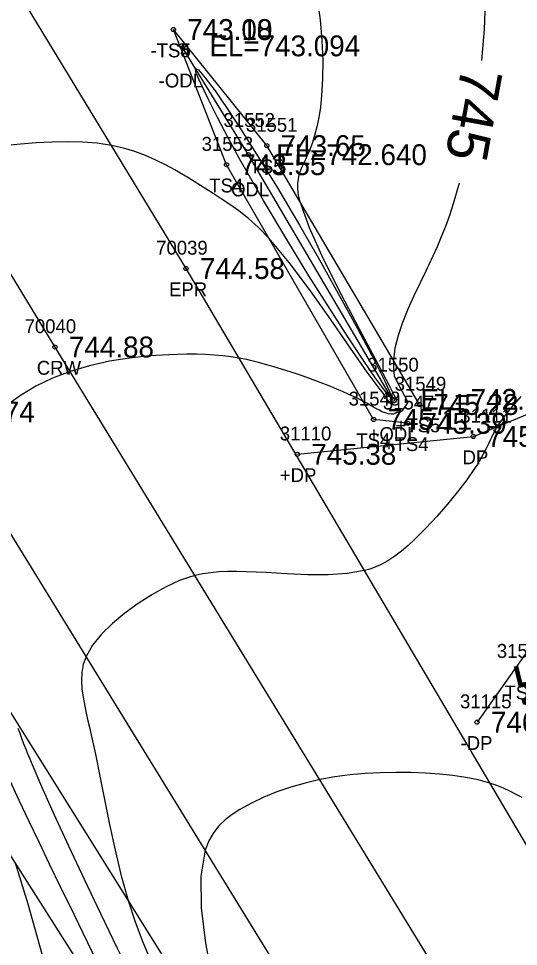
# Model space of a CAD drawing. Extents: x 1376587 to 1378239, y 1000335 to 1003031.
# Drawn here: x 1377858.2 to 1377894.3, y 1000801.1 to 1000868 of the extents above; entities that cross this region are included whole.
import ezdxf

# ---------------------------------------------------------------- set-up
doc = ezdxf.new("R2010")
doc.units = 0
for name, color, linetype in [('RD_DTM_BkLn1', 7, 'Continuous'), ('RD_DTM_BkLn2', 7, 'Continuous'), ('RD_DTM_BkLn_txCode', 7, 'Continuous'), ('RD_DTM_Major1', 7, 'Continuous'), ('RD_DTM_Major1_Lbl', 7, 'Continuous'), ('RD_DTM_Minor1', 7, 'Continuous'), ('RD_EX_Driveway', 7, 'Continuous'), ('RD_EX_Driveway_txCode', 7, 'Continuous'), ('RD_EX_H2O', 7, 'Continuous'), ('RD_EX_H2O_txCode', 7, 'Continuous'), ('RD_EX_Road', 7, 'Continuous'), ('RD_EX_Road_txCode', 7, 'Continuous'), ('RD_EX_TX_Driveway_ELEV', 7, 'Continuous'), ('RD_EX_TX_H2O_ELEV', 7, 'Continuous'), ('RD_EX_TX_Misc_ELEV', 7, 'Continuous'), ('RD_EX_TX_Road_ELEV', 7, 'Continuous'), ('RD_HC_Survey_ELEV', 7, 'Continuous'), ('RD_HC_Survey_txCode', 7, 'Continuous'), ('RD_SMD_Locator', 7, 'Continuous')]:
    doc.layers.add(name, color=color, linetype=linetype)

msp = doc.modelspace()

# ---------------------------------------------------------------- linework, layer by layer
at = {"layer": 'RD_DTM_BkLn1'}
msp.add_lwpolyline([(1377890.868, 1000795.129), (1377889.749, 1000797.087), (1377860.86, 1000844.28), (1377837.196, 1000883.192), (1377805.553, 1000935.317), (1377771.668, 1000991.278), (1377739.468, 1001043.278), (1377708.639, 1001094.776), (1377678.486, 1001143.971), (1377648.112, 1001195.099), (1377620.705, 1001239.285), (1377591.743, 1001287.408), (1377561.783, 1001336.408), (1377531.285, 1001387.734), (1377502.544, 1001434.976), (1377471.981, 1001486.194), (1377441.275, 1001536.578), (1377411.042, 1001586.416), (1377380.15, 1001637.788)], dxfattribs=at)
at = {"layer": 'RD_DTM_BkLn2'}
for points in [[(1377938.101, 1000682.171), (1377936.386, 1000691.537), (1377924.442, 1000712.879), (1377899.858, 1000751.833), (1377888.953, 1000757.873), (1377885.684, 1000772.73), (1377874.43, 1000791.143), (1377850.687, 1000829.078), (1377827.828, 1000867.633), (1377814.697, 1000883.605), (1377799.61, 1000888.668), (1377792.432, 1000899.859), (1377781.208, 1000921.663)], [(1377883.215, 1000771.285), (1377870.729, 1000787.069), (1377845.819, 1000826.218), (1377822.261, 1000863.958), (1377808.303, 1000877.741), (1377798.49, 1000885.947), (1377790.348, 1000898.137), (1377778.033, 1000919.189)], [(1377886.296, 1000838.781), (1377883.829, 1000839.061), (1377873.225, 1000857.418), (1377869.392, 1000867.155)], [(1377887.147, 1000840.134), (1377876.134, 1000858.795), (1377869.399, 1000867.161)]]:
    msp.add_lwpolyline(points, dxfattribs=at)
at = {"layer": 'RD_DTM_Major1'}
for points in [[(1377891.909, 1000869.78), (1377891.814, 1000867.152), (1377891.615, 1000864.928)], [(1377889.996, 1000856.085), (1377889.578, 1000854.602), (1377889.298, 1000853.753), (1377889.011, 1000852.959), (1377888.717, 1000852.213), (1377888.417, 1000851.503), (1377888.111, 1000850.822), (1377887.8, 1000850.159), (1377887.7, 1000849.951), (1377887.498, 1000849.536), (1377887.295, 1000849.121), (1377887.193, 1000848.913), (1377886.738, 1000847.963), (1377886.305, 1000847.004), (1377885.917, 1000846.05), (1377885.598, 1000845.111), (1377885.371, 1000844.202), (1377885.259, 1000843.334), (1377885.257, 1000842.754), (1377885.308, 1000842.205), (1377885.568, 1000841.709), (1377886.072, 1000840.755), (1377886.312, 1000840.297), (1377886.189, 1000840.115), (1377886.07, 1000839.946), (1377885.959, 1000839.792), (1377885.862, 1000839.652), (1377885.702, 1000839.569), (1377885.51, 1000839.557), (1377885.397, 1000839.483), (1377885.256, 1000839.446), (1377885.088, 1000839.444), (1377884.896, 1000839.476), (1377884.684, 1000839.539), (1377884.435, 1000839.615), (1377884.252, 1000839.725), (1377884.041, 1000839.835), (1377883.818, 1000839.956), (1377883.336, 1000840.223), (1377883.077, 1000840.363), (1377882.736, 1000840.539), (1377882.376, 1000840.715), (1377881.997, 1000840.892), (1377881.599, 1000841.07), (1377881.184, 1000841.247), (1377880.752, 1000841.425), (1377879.98, 1000841.727), (1377879.171, 1000842.024), (1377878.339, 1000842.312), (1377877.493, 1000842.588), (1377876.645, 1000842.848), (1377875.807, 1000843.087), (1377875.526, 1000843.163), (1377875.246, 1000843.236), (1377874.967, 1000843.305), (1377874.686, 1000843.37), (1377874.404, 1000843.43), (1377874.118, 1000843.485), (1377873.55, 1000843.577), (1377872.963, 1000843.649), (1377872.354, 1000843.702), (1377871.721, 1000843.738), (1377871.061, 1000843.757), (1377870.371, 1000843.76), (1377869.061, 1000843.728), (1377867.674, 1000843.64), (1377866.241, 1000843.484), (1377864.788, 1000843.252), (1377863.345, 1000842.932), (1377861.94, 1000842.515), (1377860.67, 1000842.025), (1377859.474, 1000841.448), (1377858.367, 1000840.794), (1377857.364, 1000840.072)], [(1377858.183, 1000816.813), (1377858.285, 1000816.52), (1377858.39, 1000816.23), (1377858.499, 1000815.939), (1377858.613, 1000815.644), (1377858.774, 1000815.239), (1377858.859, 1000815.03), (1377858.946, 1000814.816), (1377859.038, 1000814.597), (1377859.132, 1000814.372), (1377859.895, 1000812.606), (1377860.807, 1000810.571), (1377861.839, 1000808.326), (1377862.961, 1000805.934), (1377864.141, 1000803.456), (1377865.351, 1000800.954), (1377866.461, 1000798.69), (1377867.548, 1000796.495), (1377868.591, 1000794.407), (1377869.568, 1000792.464), (1377869.832, 1000791.942)]]:
    msp.add_lwpolyline(points, dxfattribs=at)
at = {"layer": 'RD_DTM_Minor1'}
for points in [[(1377879.766, 1000869.402), (1377879.969, 1000867.853), (1377880.1, 1000866.361), (1377880.162, 1000864.94), (1377880.157, 1000863.608), (1377880.086, 1000862.38), (1377879.997, 1000861.575), (1377879.881, 1000860.83), (1377879.739, 1000860.144), (1377879.577, 1000859.517), (1377879.398, 1000858.948), (1377879.206, 1000858.437), (1377879.118, 1000858.23), (1377879.03, 1000858.032), (1377878.941, 1000857.842), (1377878.854, 1000857.657), (1377878.768, 1000857.476), (1377878.686, 1000857.296), (1377878.66, 1000857.24), (1377878.611, 1000857.125), (1377878.587, 1000857.068), (1377878.564, 1000857.01), (1377878.542, 1000856.952), (1377878.451, 1000856.68), (1377878.384, 1000856.386), (1377878.348, 1000856.058), (1377878.353, 1000855.685), (1377878.405, 1000855.257), (1377878.515, 1000854.761), (1377879.18, 1000852.892), (1377880.229, 1000850.584), (1377881.491, 1000848.073), (1377882.795, 1000845.595), (1377883.964, 1000843.376), (1377884.948, 1000841.507), (1377885.124, 1000841.172), (1377885.298, 1000840.843), (1377885.474, 1000840.507), (1377885.457, 1000840.379), (1377885.402, 1000840.303), (1377885.336, 1000840.253), (1377885.208, 1000840.258), (1377885.084, 1000840.262), (1377884.927, 1000840.343), (1377884.713, 1000840.663), (1377884.514, 1000840.963), (1377884.307, 1000841.229), (1377883.377, 1000842.462), (1377882.171, 1000844.188), (1377880.775, 1000846.21), (1377879.274, 1000848.332), (1377877.755, 1000850.359), (1377876.301, 1000852.093), (1377875.531, 1000852.886), (1377874.806, 1000853.545), (1377874.121, 1000854.095), (1377873.471, 1000854.562), (1377872.852, 1000854.97), (1377872.259, 1000855.344), (1377871.796, 1000855.637), (1377871.341, 1000855.925), (1377870.889, 1000856.209), (1377870.434, 1000856.489), (1377869.971, 1000856.766), (1377869.493, 1000857.04), (1377868.831, 1000857.4), (1377868.132, 1000857.747), (1377867.394, 1000858.071), (1377866.614, 1000858.363), (1377865.791, 1000858.612), (1377864.923, 1000858.81), (1377863.905, 1000858.96), (1377862.841, 1000859.044), (1377861.742, 1000859.071), (1377860.621, 1000859.05), (1377859.49, 1000858.993), (1377858.362, 1000858.908), (1377857.356, 1000858.813)], [(1377870.984, 1000864.359), (1377871.208, 1000864.251), (1377871.696, 1000863.684), (1377872.397, 1000862.734), (1377873.261, 1000861.481), (1377874.238, 1000860.001), (1377875.277, 1000858.374), (1377876.895, 1000855.744), (1377878.492, 1000853.051), (1377880.019, 1000850.397), (1377881.429, 1000847.881), (1377882.671, 1000845.606), (1377883.699, 1000843.672), (1377884.066, 1000842.963), (1377884.38, 1000842.342), (1377884.639, 1000841.815), (1377884.838, 1000841.387), (1377884.976, 1000841.062), (1377885.049, 1000840.845), (1377885.054, 1000840.821), (1377885.058, 1000840.8), (1377885.06, 1000840.782), (1377885.06, 1000840.767), (1377885.059, 1000840.754), (1377885.056, 1000840.744), (1377885.05, 1000840.736), (1377885.041, 1000840.731), (1377885.03, 1000840.732), (1377885.016, 1000840.736), (1377884.999, 1000840.745), (1377884.98, 1000840.758), (1377884.832, 1000840.905), (1377884.612, 1000841.174), (1377884.325, 1000841.556), (1377883.975, 1000842.045), (1377883.566, 1000842.632), (1377883.104, 1000843.311), (1377881.967, 1000845.023), (1377880.642, 1000847.071), (1377879.166, 1000849.418), (1377877.573, 1000852.024), (1377875.897, 1000854.848), (1377874.174, 1000857.853), (1377873.35, 1000859.359), (1377872.574, 1000860.828), (1377871.896, 1000862.16), (1377871.37, 1000863.259), (1377871.049, 1000864.024), (1377870.984, 1000864.359)], [(1377894.45, 1000840.713), (1377894.141, 1000840.349), (1377893.833, 1000839.988), (1377893.532, 1000839.628), (1377893.246, 1000839.268), (1377892.98, 1000838.907), (1377892.743, 1000838.543), (1377892.605, 1000838.304), (1377892.477, 1000838.063), (1377892.356, 1000837.818), (1377892.238, 1000837.569), (1377892.117, 1000837.314), (1377891.991, 1000837.053), (1377891.871, 1000836.815), (1377891.742, 1000836.57), (1377891.603, 1000836.318), (1377891.452, 1000836.059), (1377891.29, 1000835.792), (1377891.114, 1000835.516), (1377890.548, 1000834.699), (1377889.892, 1000833.836), (1377889.166, 1000832.951), (1377888.393, 1000832.07), (1377887.595, 1000831.218), (1377886.794, 1000830.419), (1377886.324, 1000829.98), (1377885.851, 1000829.573), (1377885.366, 1000829.201), (1377884.86, 1000828.869), (1377884.325, 1000828.582), (1377883.75, 1000828.342), (1377883.562, 1000828.277), (1377883.465, 1000828.247), (1377883.368, 1000828.218), (1377883.169, 1000828.164), (1377881.933, 1000827.949), (1377880.555, 1000827.863), (1377879.086, 1000827.871), (1377877.578, 1000827.935), (1377876.082, 1000828.018), (1377874.651, 1000828.084), (1377873.977, 1000828.099), (1377873.329, 1000828.096), (1377872.704, 1000828.071), (1377872.1, 1000828.017), (1377871.514, 1000827.932), (1377870.943, 1000827.809), (1377870.413, 1000827.655), (1377869.892, 1000827.467), (1377869.376, 1000827.246), (1377868.863, 1000826.996), (1377868.35, 1000826.718), (1377867.833, 1000826.415), (1377866.859, 1000825.791), (1377865.905, 1000825.102), (1377865.012, 1000824.363), (1377864.22, 1000823.586), (1377863.569, 1000822.785), (1377863.101, 1000821.973), (1377862.898, 1000821.402), (1377862.79, 1000820.827), (1377862.761, 1000820.244), (1377862.798, 1000819.648), (1377862.883, 1000819.035), (1377863.004, 1000818.399), (1377863.113, 1000817.881), (1377863.233, 1000817.344), (1377863.361, 1000816.784), (1377863.494, 1000816.198), (1377863.633, 1000815.583), (1377863.773, 1000814.937), (1377864.094, 1000813.363), (1377864.429, 1000811.658), (1377864.79, 1000809.863), (1377865.189, 1000808.022), (1377865.637, 1000806.18), (1377866.145, 1000804.38), (1377866.65, 1000802.856), (1377867.202, 1000801.392), (1377867.791, 1000799.979)], [(1377894.545, 1000811.805), (1377894.106, 1000812.041), (1377893.658, 1000812.266), (1377893.197, 1000812.476), (1377892.718, 1000812.669), (1377892.219, 1000812.843), (1377891.381, 1000813.076), (1377890.489, 1000813.261), (1377889.552, 1000813.401), (1377888.577, 1000813.502), (1377887.572, 1000813.568), (1377886.547, 1000813.605), (1377885.448, 1000813.616), (1377884.341, 1000813.594), (1377883.231, 1000813.536), (1377882.125, 1000813.438), (1377881.027, 1000813.295), (1377879.945, 1000813.102), (1377878.887, 1000812.858), (1377877.858, 1000812.564), (1377876.866, 1000812.223), (1377875.919, 1000811.837), (1377875.025, 1000811.411), (1377874.193, 1000810.946), (1377873.643, 1000810.591), (1377873.136, 1000810.203), (1377872.679, 1000809.767), (1377872.28, 1000809.268), (1377871.946, 1000808.69), (1377871.685, 1000808.017), (1377871.378, 1000806.143), (1377871.408, 1000803.863), (1377871.71, 1000801.321), (1377872.215, 1000798.659)], [(1377857.591, 1000813.034), (1377858.256, 1000811.618), (1377858.952, 1000810.145), (1377859.679, 1000808.614), (1377860.44, 1000807.029), (1377861.235, 1000805.39), (1377862.211, 1000803.399), (1377863.206, 1000801.365), (1377864.186, 1000799.315)], [(1377857.981, 1000807.104), (1377858.898, 1000804.15), (1377859.903, 1000800.548)]]:
    msp.add_lwpolyline(points, dxfattribs=at)
at = {"layer": 'RD_EX_Driveway'}
msp.add_lwpolyline([(1377878.336, 1000836.547), (1377891.027, 1000837.833), (1377899.343, 1000841.276), (1377903.835, 1000832.654), (1377898.158, 1000826.934), (1377891.293, 1000817.241)], dxfattribs=at)
at = {"layer": 'RD_EX_H2O'}
msp.add_lwpolyline([(1377885.206, 1000840.506), (1377874.8, 1000858.139), (1377869.987, 1000865.983)], dxfattribs=at)
at = {"layer": 'RD_EX_Road'}
for points in [[(1377899.668, 1000800.294), (1377898.717, 1000801.843), (1377870.308, 1000849.935), (1377847.281, 1000887.888), (1377815.153, 1000940.575), (1377781.512, 1000995.259), (1377748.623, 1001049.208), (1377716.579, 1001099.532), (1377686.671, 1001148.78), (1377656.469, 1001199.107), (1377629.542, 1001244.184), (1377599.886, 1001292.672), (1377570.873, 1001341.428), (1377539.828, 1001392.468), (1377511.01, 1001440.306), (1377480.717, 1001489.998), (1377449.725, 1001541.494), (1377420.899, 1001591.946), (1377390.45, 1001644.414)], [(1377883.752, 1000788.501), (1377882.63, 1000790.224), (1377852.259, 1000839.599), (1377828.464, 1000879.313), (1377796.997, 1000930.663), (1377763.067, 1000986.649), (1377731.866, 1001037.813), (1377700.311, 1001089.979), (1377670.429, 1001138.24), (1377639.732, 1001190.031), (1377611.891, 1001234.227), (1377582.777, 1001282.571), (1377552.217, 1001331.03), (1377522.243, 1001382.346), (1377494.257, 1001430.189), (1377463.172, 1001481.135), (1377433.415, 1001531.286), (1377403.141, 1001580.977), (1377371.36, 1001632.192)]]:
    msp.add_lwpolyline(points, dxfattribs=at)
at = {"layer": 'RD_SMD_Locator'}
for centre in [(1377869.392, 1000867.155), (1377869.399, 1000867.161), (1377869.987, 1000865.983), (1377876.134, 1000858.795), (1377874.8, 1000858.139), (1377873.225, 1000857.418), (1377870.308, 1000849.935), (1377860.86, 1000844.28), (1377885.206, 1000840.506), (1377887.147, 1000840.134), (1377883.829, 1000839.061), (1377886.296, 1000838.781), (1377891.027, 1000837.833), (1377878.336, 1000836.547), (1377891.293, 1000817.241)]:
    msp.add_circle(centre, 0.15, dxfattribs=at)

# ---------------------------------------------------------------- texts
at = {"layer": 'RD_DTM_BkLn_txCode'}
for s, p in [('-TS4', (1377867.739, 1000865.155)), ('-TS5', (1377867.745, 1000865.161)), ('31551', (1377874.622, 1000859.795)), ('31553', (1377871.43, 1000858.418)), ('TS5', (1377874.89, 1000856.795)), ('TS4', (1377871.981, 1000855.418)), ('31549', (1377885.352, 1000841.134)), ('31548', (1377882.034, 1000840.061)), ('31547', (1377884.501, 1000839.781)), ('+TS5', (1377885.415, 1000838.134)), ('TS4', (1377882.585, 1000837.061)), ('+TS4', (1377884.564, 1000836.781)), ('31537', (1377892.719, 1000821.878)), ('TS4', (1377893.27, 1000818.878))]:
    msp.add_text(s, height=1, dxfattribs=at).set_placement(p)
at = {"layer": 'RD_DTM_Major1_Lbl'}
for rotation, p in [(259.62509, (1377890.198, 1000864.58)), (103.50856, (1377898.348, 1000815.75))]:
    msp.add_text('745', height=3, rotation=rotation, dxfattribs=at).set_placement(p)
at = {"layer": 'RD_EX_Driveway_txCode'}
for s, p in [('31111', (1377890.082, 1000838.833)), ('31110', (1377877.068, 1000837.547)), ('DP', (1377890.247, 1000835.833)), ('+DP', (1377877.068, 1000834.547)), ('31115', (1377890.065, 1000818.241)), ('-DP', (1377890.104, 1000815.241))]:
    msp.add_text(s, height=1, dxfattribs=at).set_placement(p)
at = {"layer": 'RD_EX_H2O_txCode'}
for s, p in [('-ODL', (1377868.333, 1000862.983)), ('31552', (1377873.005, 1000860.139)), ('ODL', (1377873.556, 1000855.139)), ('31550', (1377883.371, 1000842.506)), ('+ODL', (1377883.474, 1000837.506))]:
    msp.add_text(s, height=1, dxfattribs=at).set_placement(p)
at = {"layer": 'RD_EX_Road_txCode'}
for s, p in [('70039', (1377868.151, 1000850.935)), ('EPR', (1377869.08, 1000847.935))]:
    msp.add_text(s, height=1, dxfattribs=at).set_placement(p)
at = {"layer": 'RD_EX_TX_Driveway_ELEV'}
for s, p in [('745.90', (1377892.027, 1000837.083)), ('745.38', (1377879.336, 1000835.797)), ('746.57', (1377892.293, 1000816.491))]:
    msp.add_text(s, height=1.5, dxfattribs=at).set_placement(p)
at = {"layer": 'RD_EX_TX_H2O_ELEV'}
for s, p in [('EL=743.094', (1377871.987, 1000865.233)), ('EL=742.640', (1377876.8, 1000857.389)), ('EL=742.880', (1377887.206, 1000839.756))]:
    msp.add_text(s, height=1.5, dxfattribs=at).set_placement(p)
at = {"layer": 'RD_EX_TX_Misc_ELEV'}
for s, p in [('743.08', (1377870.392, 1000866.405)), ('743.10', (1377870.399, 1000866.411)), ('743.65', (1377877.134, 1000858.045)), ('743.55', (1377874.225, 1000856.668)), ('745.28', (1377888.147, 1000839.384)), ('745.11', (1377884.829, 1000838.311)), ('745.39', (1377887.296, 1000838.031))]:
    msp.add_text(s, height=1.5, dxfattribs=at).set_placement(p)
at = {"layer": 'RD_EX_TX_Road_ELEV'}
for s, p in [('744.58', (1377871.308, 1000849.185)), ('744.74', (1377853.259, 1000838.849))]:
    msp.add_text(s, height=1.5, dxfattribs=at).set_placement(p)
at = {"layer": 'RD_HC_Survey_ELEV'}
msp.add_text('744.88', height=1.5, dxfattribs=at).set_placement((1377861.86, 1000843.53))
at = {"layer": 'RD_HC_Survey_txCode'}
for s, p in [('70040', (1377858.663, 1000845.28)), ('CRW', (1377859.545, 1000842.28))]:
    msp.add_text(s, height=1, dxfattribs=at).set_placement(p)

doc.saveas('drawing.dxf')
